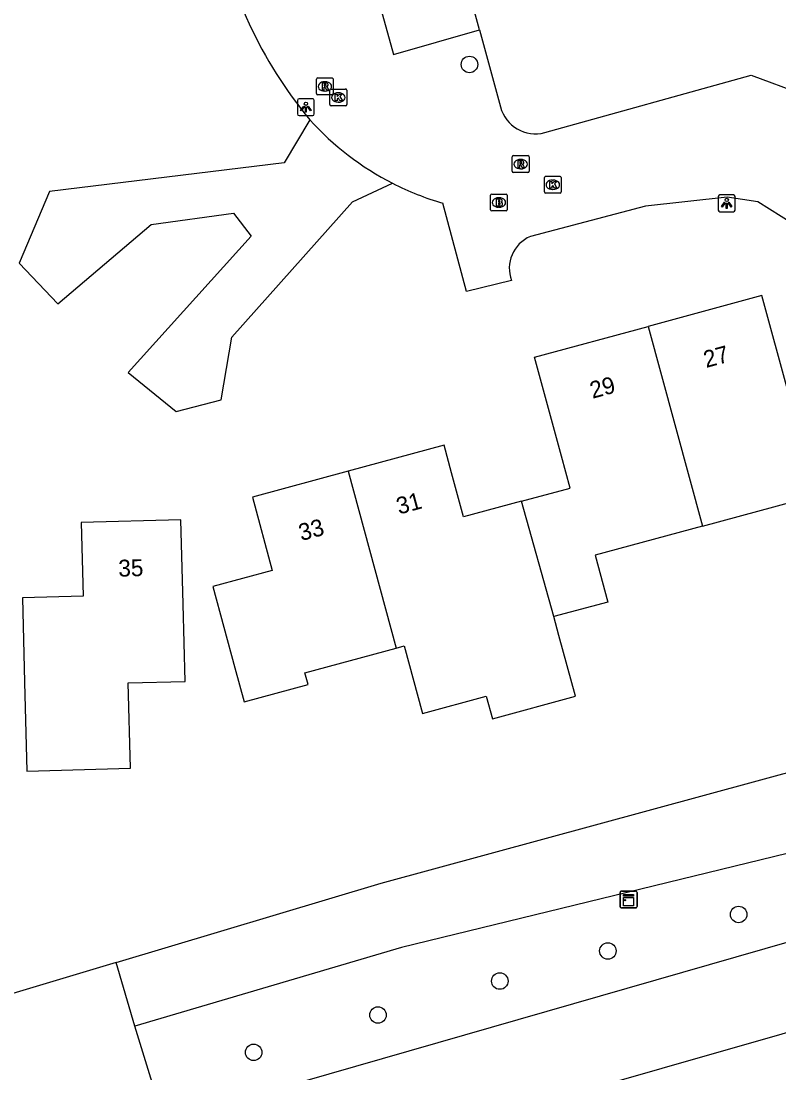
# Model space of a CAD drawing. Extents: x 162880 to 165536, y 384011 to 385179.
# Drawn here: x 164434.1 to 164479, y 384581.1 to 384643.4 of the extents above; entities that cross this region are included whole.
import ezdxf

# ---------------------------------------------------------------- set-up
doc = ezdxf.new("R2010")
doc.units = 0
for name, color, linetype in [('IMGEO_Boom', 7, 'Continuous'), ('IMGEO_Brandkraan', 7, 'Continuous'), ('IMGEO_Groenvoorziening', 7, 'Continuous'), ('IMGEO_Kast', 7, 'Continuous'), ('IMGEO_Kolk', 7, 'Continuous'), ('IMGEO_Lichtpunt', 7, 'Continuous'), ('IMGEO_Pand', 7, 'Continuous'), ('IMGEO_Pand_nummerreeks', 7, 'Continuous'), ('IMGEO_Parkeervlak_open', 7, 'Continuous'), ('IMGEO_Rijbaan_lokaal_gesloten', 7, 'Continuous'), ('IMGEO_Rijbaan_lokaal_open', 7, 'Continuous'), ('IMGEO_Rioolput', 7, 'Continuous')]:
    doc.layers.add(name, color=color, linetype=linetype)

msp = doc.modelspace()

# ---------------------------------------------------------------- linework, layer by layer
at = {"layer": 'IMGEO_Boom'}
for centre in [(164460.653, 384640.855), (164476.612, 384590.477), (164468.857, 384588.315), (164462.452, 384586.53), (164455.227, 384584.517), (164447.856, 384582.303)]:
    msp.add_circle(centre, 0.489, dxfattribs=at)
at = {"layer": 'IMGEO_Brandkraan'}
for p, q in [((164461.896, 384632.25), (164461.896, 384633.102)), ((164461.971, 384633.176), (164462.823, 384633.176)), ((164462.384, 384632.956), (164462.409, 384632.956)), ((164462.897, 384633.102), (164462.897, 384632.25)), ((164462.823, 384632.176), (164461.971, 384632.176)), ((164462.407, 384632.396), (164462.382, 384632.396))]:
    msp.add_line(p, q, dxfattribs=at)
for points in [[(164461.896, 384632.25), (164461.896, 384633.102)], [(164461.971, 384633.176), (164462.823, 384633.176)], [(164462.244, 384632.876), (164462.244, 384632.476), (164462.457, 384632.476)], [(164462.475, 384632.876), (164462.244, 384632.876)], [(164462.423, 384632.795), (164462.369, 384632.795), (164462.369, 384632.719)], [(164462.369, 384632.719), (164462.422, 384632.719)], [(164462.897, 384633.102), (164462.897, 384632.25)], [(164462.823, 384632.176), (164461.971, 384632.176)], [(164462.431, 384632.643), (164462.369, 384632.643), (164462.369, 384632.562)], [(164462.369, 384632.562), (164462.431, 384632.562)]]:
    msp.add_lwpolyline(points, dxfattribs=at)
for centre, radius, start, end in [((164461.973, 384633.1), 0.0765, 91.55205, 178.44795), ((164461.973, 384633.1), 0.0765, 91.55205, 178.44795), ((164462.424, 384632.757), 0.0379, 267.82845, 90.93552), ((164462.479, 384632.731), 0.145, 59.4692, 91.53667), ((164462.504, 384632.778), 0.0922, 285.51372, 58.15012), ((164462.509, 384632.586), 0.105, 301.31148, 78.98903), ((164462.821, 384633.1), 0.0765, 1.55205, 88.44795), ((164462.821, 384633.1), 0.0765, 1.55205, 88.44795), ((164461.973, 384632.252), 0.0765, 181.55205, 268.44795), ((164461.973, 384632.252), 0.0765, 181.55205, 268.44795), ((164462.432, 384632.602), 0.0404, 269.87594, 90.50774), ((164462.463, 384632.727), 0.251, 268.66757, 293.53466), ((164462.821, 384632.252), 0.0765, 271.55205, 358.44795), ((164462.821, 384632.252), 0.0765, 271.55205, 358.44795)]:
    msp.add_arc(centre, radius, start, end, dxfattribs=at)
for centre, major_axis, ratio, start_param, end_param in [((164462.383, 384632.676), (-0.387, 0.002), 0.722429, 4.712389, 7.853982), ((164462.408, 384632.676), (-0.39, 0.002), 0.717154, 1.570796, 4.712389)]:
    msp.add_ellipse(centre, major_axis=major_axis, ratio=ratio, start_param=start_param, end_param=end_param, dxfattribs=at)
at = {"layer": 'IMGEO_Groenvoorziening'}
for points in [[(164439.703, 384587.637), (164455.427, 384592.338), (164500, 384604.454), (164549.573, 384618.387)], [(164549.573, 384618.387), (164551.155, 384613.885), (164500, 384599.087), (164456.616, 384588.519), (164440.812, 384583.848)], [(164439.703, 384587.637), (164427.093, 384583.867)], [(164440.812, 384583.848), (164439.703, 384587.637)], [(164442.546, 384578.211), (164440.812, 384583.848)]]:
    msp.add_lwpolyline(points, dxfattribs=at)
at = {"layer": 'IMGEO_Kast'}
for p, q in [((164469.589, 384590.938), (164469.589, 384591.779)), ((164469.589, 384591.779), (164469.589, 384590.938)), ((164469.664, 384591.863), (164470.505, 384591.863)), ((164470.505, 384591.863), (164469.664, 384591.863)), ((164470.589, 384591.788), (164470.589, 384590.947)), ((164470.589, 384590.947), (164470.589, 384591.788)), ((164470.514, 384590.863), (164469.673, 384590.863)), ((164469.673, 384590.863), (164470.514, 384590.863))]:
    msp.add_line(p, q, dxfattribs=at)
for points in [[(164469.784, 384591.653), (164470.384, 384591.653), (164470.384, 384591.568), (164469.784, 384591.568), (164469.784, 384591.653)], [(164469.784, 384591.478), (164470.384, 384591.478), (164470.384, 384590.989), (164469.784, 384590.989), (164469.784, 384591.478)]]:
    msp.add_lwpolyline(points, dxfattribs=at)
msp.add_circle((164469.868, 384591.327), 0.0377, dxfattribs=at)
for centre, start, end in [((164469.667, 384591.785), 92.4484, 184.28452), ((164469.667, 384591.785), 92.4484, 184.28452), ((164470.511, 384591.785), 2.4484, 94.28452), ((164470.511, 384591.785), 2.4484, 94.28452), ((164469.667, 384590.941), 182.4484, 274.28452), ((164469.667, 384590.941), 182.4484, 274.28452), ((164470.511, 384590.941), 272.4484, 4.28452), ((164470.511, 384590.941), 272.4484, 4.28452)]:
    msp.add_arc(centre, 0.0779, start, end, dxfattribs=at)
at = {"layer": 'IMGEO_Kolk'}
for p, q in [((164452.375, 384638.476), (164452.375, 384639.328)), ((164452.45, 384639.402), (164453.302, 384639.402)), ((164452.863, 384639.182), (164452.888, 384639.182)), ((164453.376, 384639.328), (164453.376, 384638.476)), ((164453.302, 384638.402), (164452.45, 384638.402)), ((164452.886, 384638.622), (164452.861, 384638.622)), ((164465.093, 384633.302), (164465.093, 384634.154)), ((164465.168, 384634.228), (164466.02, 384634.228)), ((164465.581, 384634.008), (164465.606, 384634.008)), ((164466.094, 384634.154), (164466.094, 384633.302)), ((164465.604, 384633.448), (164465.579, 384633.448)), ((164466.02, 384633.228), (164465.168, 384633.228))]:
    msp.add_line(p, q, dxfattribs=at)
for points in [[(164452.375, 384638.476), (164452.375, 384639.328)], [(164452.45, 384639.402), (164453.302, 384639.402)], [(164452.696, 384639.102), (164452.819, 384639.102), (164452.819, 384638.951), (164452.949, 384639.102), (164453.113, 384639.102), (164452.967, 384638.951), (164453.12, 384638.702), (164452.968, 384638.702), (164452.883, 384638.866), (164452.819, 384638.799), (164452.819, 384638.702), (164452.696, 384638.702), (164452.696, 384639.102)], [(164453.376, 384639.328), (164453.376, 384638.476)], [(164453.302, 384638.402), (164452.45, 384638.402)], [(164465.093, 384633.302), (164465.093, 384634.154)], [(164465.168, 384634.228), (164466.02, 384634.228)], [(164465.414, 384633.928), (164465.537, 384633.928), (164465.537, 384633.777), (164465.667, 384633.928), (164465.831, 384633.928), (164465.685, 384633.777), (164465.838, 384633.528), (164465.686, 384633.528), (164465.601, 384633.692), (164465.537, 384633.625), (164465.537, 384633.528), (164465.414, 384633.528), (164465.414, 384633.928)], [(164466.094, 384634.154), (164466.094, 384633.302)], [(164466.02, 384633.228), (164465.168, 384633.228)]]:
    msp.add_lwpolyline(points, dxfattribs=at)
for centre, start, end in [((164452.452, 384639.326), 91.55205, 178.44795), ((164452.452, 384639.326), 91.55205, 178.44795), ((164453.3, 384639.326), 1.55205, 88.44795), ((164453.3, 384639.326), 1.55205, 88.44795), ((164452.452, 384638.478), 181.55205, 268.44795), ((164452.452, 384638.478), 181.55205, 268.44795), ((164453.3, 384638.478), 271.55205, 358.44795), ((164453.3, 384638.478), 271.55205, 358.44795), ((164465.17, 384634.152), 91.55205, 178.44795), ((164465.17, 384634.152), 91.55205, 178.44795), ((164466.018, 384634.152), 1.55205, 88.44795), ((164466.018, 384634.152), 1.55205, 88.44795), ((164465.17, 384633.304), 181.55205, 268.44795), ((164465.17, 384633.304), 181.55205, 268.44795), ((164466.018, 384633.304), 271.55205, 358.44795), ((164466.018, 384633.304), 271.55205, 358.44795)]:
    msp.add_arc(centre, 0.0765, start, end, dxfattribs=at)
for centre, major_axis, ratio, start_param, end_param in [((164452.862, 384638.902), (-0.387, 0.002), 0.722429, 4.712389, 7.853982), ((164452.887, 384638.902), (-0.39, 0.002), 0.717154, 1.570796, 4.712389), ((164465.58, 384633.728), (-0.387, 0.002), 0.722429, 4.712389, 7.853982), ((164465.605, 384633.728), (-0.39, 0.002), 0.717154, 1.570796, 4.712389)]:
    msp.add_ellipse(centre, major_axis=major_axis, ratio=ratio, start_param=start_param, end_param=end_param, dxfattribs=at)
at = {"layer": 'IMGEO_Lichtpunt'}
for p, q in [((164450.458, 384638.729), (164450.458, 384637.922)), ((164450.458, 384638.729), (164450.458, 384637.922)), ((164451.36, 384638.824), (164450.552, 384638.824)), ((164451.36, 384638.824), (164450.552, 384638.824)), ((164451.454, 384637.922), (164451.454, 384638.729)), ((164451.454, 384637.922), (164451.454, 384638.729)), ((164450.552, 384637.828), (164451.36, 384637.828)), ((164450.552, 384637.828), (164451.36, 384637.828)), ((164475.403, 384633.029), (164475.403, 384632.222)), ((164475.403, 384633.029), (164475.403, 384632.222)), ((164476.305, 384633.124), (164475.497, 384633.124)), ((164476.305, 384633.124), (164475.497, 384633.124)), ((164476.399, 384632.222), (164476.399, 384633.029)), ((164476.399, 384632.222), (164476.399, 384633.029)), ((164475.497, 384632.128), (164476.305, 384632.128)), ((164475.497, 384632.128), (164476.305, 384632.128))]:
    msp.add_line(p, q, dxfattribs=at)
for points in [[(164450.832, 384638.393), (164450.871, 384638.365), (164450.683, 384638.103), (164450.645, 384638.13), (164450.832, 384638.393)], [(164450.934, 384638.345), (164450.981, 384638.345), (164450.981, 384638.023), (164450.934, 384638.023), (164450.934, 384638.345)], [(164451.044, 384638.365), (164451.082, 384638.392), (164451.269, 384638.13), (164451.23, 384638.102), (164451.044, 384638.365)], [(164475.777, 384632.693), (164475.816, 384632.665), (164475.628, 384632.403), (164475.59, 384632.43), (164475.777, 384632.693)], [(164475.989, 384632.665), (164476.027, 384632.692), (164476.214, 384632.43), (164476.175, 384632.402), (164475.989, 384632.665)], [(164475.879, 384632.645), (164475.926, 384632.645), (164475.926, 384632.323), (164475.879, 384632.323), (164475.879, 384632.645)]]:
    msp.add_lwpolyline(points, dxfattribs=at)
for centre in [(164450.957, 384638.527), (164475.902, 384632.827)]:
    msp.add_circle(centre, 0.0994, dxfattribs=at)
for centre, start, end in [((164450.552, 384638.729), 90, 180), ((164450.552, 384638.729), 90, 180), ((164451.36, 384638.729), 0, 90), ((164451.36, 384638.729), 0, 90), ((164450.552, 384637.922), 180, 270), ((164450.552, 384637.922), 180, 270), ((164451.36, 384637.922), 270, 0), ((164451.36, 384637.922), 270, 360), ((164475.497, 384633.029), 90, 180), ((164475.497, 384633.029), 90, 180), ((164476.305, 384633.029), 0, 90), ((164476.305, 384633.029), 0, 90), ((164475.497, 384632.222), 180, 270), ((164475.497, 384632.222), 180, 270), ((164476.305, 384632.222), 270, 0), ((164476.305, 384632.222), 270, 360)]:
    msp.add_arc(centre, 0.0946, start, end, dxfattribs=at)
at = {"layer": 'IMGEO_Pand'}
for points in [[(164483.345, 384618.961), (164482.954, 384620.399), (164480.039, 384619.608), (164479.563, 384621.365), (164477.992, 384627.161), (164471.252, 384625.334)], [(164463.73, 384614.965), (164466.62, 384615.749), (164466.11, 384617.632), (164464.517, 384623.509), (164471.252, 384625.334)], [(164471.252, 384625.334), (164474.461, 384613.49)], [(164463.73, 384614.965), (164460.302, 384614.036), (164459.592, 384616.657), (164459.147, 384618.297), (164453.462, 384616.756)], [(164453.462, 384616.756), (164447.78, 384615.217), (164448.957, 384610.872), (164445.444, 384609.919), (164446.751, 384605.094), (164447.297, 384603.08), (164451.089, 384604.108), (164450.9, 384604.805), (164456.303, 384606.27)], [(164453.462, 384616.756), (164456.303, 384606.27)], [(164474.461, 384613.49), (164481.02, 384615.268), (164481.73, 384612.651), (164484.866, 384613.501)], [(164465.654, 384608.129), (164463.73, 384614.965)], [(164443.674, 384608.878), (164443.539, 384613.876), (164437.632, 384613.717), (164437.75, 384609.337), (164434.146, 384609.24), (164434.28, 384604.242), (164434.421, 384598.978), (164440.559, 384599.143), (164440.423, 384604.203), (164443.797, 384604.294), (164443.674, 384608.878)], [(164474.461, 384613.49), (164468.099, 384611.766), (164468.85, 384608.996), (164465.654, 384608.129)], [(164456.303, 384606.27), (164456.776, 384606.398), (164457.862, 384602.388), (164461.651, 384603.415), (164462.012, 384602.082), (164466.93, 384603.415), (164465.957, 384607.01), (164465.654, 384608.129)]]:
    msp.add_lwpolyline(points, dxfattribs=at)
at = {"layer": 'IMGEO_Parkeervlak_open'}
msp.add_lwpolyline([(164461.245, 384642.903), (164455.775, 384662.975), (164455.459, 384662.886)], dxfattribs=at)
at = {"layer": 'IMGEO_Rijbaan_lokaal_gesloten'}
for points in [[(164538.917, 384605.722), (164499.128, 384594.469), (164442.546, 384578.211)], [(164443.59, 384573.209), (164443.626, 384573.22), (164507.646, 384591.551), (164511.405, 384592.628)]]:
    msp.add_lwpolyline(points, dxfattribs=at)
at = {"layer": 'IMGEO_Rijbaan_lokaal_open'}
for points in [[(164450.59, 384661.451), (164456.153, 384641.441), (164461.245, 384642.903)], [(164517.947, 384644.085), (164519.33, 384638.956), (164500.118, 384633.637), (164500, 384634.035), (164499.893, 384634.395), (164496.67, 384634.865), (164480.183, 384630.264), (164479.825, 384631.411), (164477.757, 384632.708), (164475.936, 384632.986), (164471.09, 384632.466), (164464.263, 384630.663)], [(164461.245, 384642.903), (164462.487, 384638.347)], [(164465.12, 384636.815), (164477.349, 384640.221), (164480.345, 384639.111), (164487.451, 384641.144), (164487.87, 384639.707)], [(164451.182, 384637.58), (164449.668, 384635.024), (164435.756, 384633.328), (164433.962, 384629.085), (164436.241, 384626.664), (164441.79, 384631.369), (164446.663, 384632.039), (164447.705, 384630.678), (164440.413, 384622.608), (164443.271, 384620.282), (164445.925, 384620.983), (164446.564, 384624.688), (164453.72, 384632.716), (164456.096, 384633.817)], [(164463.149, 384628.047), (164460.48, 384627.402), (164459.074, 384632.63)]]:
    msp.add_lwpolyline(points, dxfattribs=at)
for centre, radius, start, end in [((164470.848, 384653.956), 25.591, 189.59191, 219.78546), ((164464.57, 384638.898), 2.154, 194.81766, 284.79673), ((164463.913, 384649.114), 17.179, 222.17795, 242.93434), ((164463.919, 384649.116), 17.183, 242.91566, 253.62091), ((164465.062, 384628.778), 2.048, 112.9646, 200.90282)]:
    msp.add_arc(centre, radius, start, end, dxfattribs=at)
at = {"layer": 'IMGEO_Rioolput'}
for p, q in [((164451.581, 384639.13), (164451.581, 384639.982)), ((164451.656, 384640.056), (164452.508, 384640.056)), ((164452.069, 384639.836), (164452.094, 384639.836)), ((164452.582, 384639.982), (164452.582, 384639.13)), ((164452.508, 384639.056), (164451.656, 384639.056)), ((164452.092, 384639.276), (164452.067, 384639.276)), ((164463.186, 384634.525), (164463.186, 384635.377)), ((164463.261, 384635.451), (164464.113, 384635.451)), ((164463.674, 384635.231), (164463.699, 384635.231)), ((164464.187, 384635.377), (164464.187, 384634.525)), ((164463.697, 384634.671), (164463.672, 384634.671)), ((164464.113, 384634.451), (164463.261, 384634.451))]:
    msp.add_line(p, q, dxfattribs=at)
for points in [[(164451.581, 384639.13), (164451.581, 384639.982)], [(164451.656, 384640.056), (164452.508, 384640.056)], [(164452.17, 384639.754), (164451.918, 384639.756), (164451.918, 384639.356)], [(164452.096, 384639.675), (164452.042, 384639.675), (164452.042, 384639.594)], [(164452.042, 384639.594), (164452.094, 384639.594)], [(164452.582, 384639.982), (164452.582, 384639.13)], [(164452.508, 384639.056), (164451.656, 384639.056)], [(164451.918, 384639.356), (164452.042, 384639.356), (164452.042, 384639.518), (164452.053, 384639.518)], [(164452.1, 384639.489), (164452.171, 384639.356), (164452.311, 384639.356), (164452.246, 384639.482)], [(164463.186, 384634.525), (164463.186, 384635.377)], [(164463.261, 384635.451), (164464.113, 384635.451)], [(164464.187, 384635.377), (164464.187, 384634.525)], [(164463.775, 384635.149), (164463.523, 384635.151), (164463.523, 384634.751)], [(164463.523, 384634.751), (164463.647, 384634.751), (164463.647, 384634.913), (164463.658, 384634.913)], [(164463.701, 384635.07), (164463.647, 384635.07), (164463.647, 384634.989)], [(164463.647, 384634.989), (164463.699, 384634.989)], [(164463.705, 384634.884), (164463.776, 384634.751), (164463.916, 384634.751), (164463.851, 384634.877)], [(164464.113, 384634.451), (164463.261, 384634.451)]]:
    msp.add_lwpolyline(points, dxfattribs=at)
for centre, radius, start, end in [((164451.658, 384639.98), 0.0765, 91.55205, 178.44795), ((164451.658, 384639.98), 0.0765, 91.55205, 178.44795), ((164452.078, 384639.783), 0.19, 274.7715, 282.96867), ((164452.102, 384639.579), 0.0964, 77.00612, 93.18647), ((164452.116, 384639.636), 0.0378, 276.66336, 79.67722), ((164452.169, 384639.644), 0.109, 350.36119, 89.41601), ((164452.167, 384639.644), 0.112, 277.58423, 350.98172), ((164452.506, 384639.98), 0.0765, 1.55205, 88.44795), ((164452.506, 384639.98), 0.0765, 1.55205, 88.44795), ((164451.658, 384639.132), 0.0765, 181.55205, 268.44795), ((164451.658, 384639.132), 0.0765, 181.55205, 268.44795), ((164452.052, 384639.465), 0.0533, 26.02933, 88.69889), ((164452.151, 384639.429), 0.108, 29.51342, 73.79051), ((164452.506, 384639.132), 0.0765, 271.55205, 358.44795), ((164452.506, 384639.132), 0.0765, 271.55205, 358.44795), ((164463.263, 384635.375), 0.0765, 91.55205, 178.44795), ((164463.263, 384635.375), 0.0765, 91.55205, 178.44795), ((164464.111, 384635.375), 0.0765, 1.55205, 88.44795), ((164464.111, 384635.375), 0.0765, 1.55205, 88.44795), ((164463.657, 384634.86), 0.0533, 26.02933, 88.69889), ((164463.683, 384635.178), 0.19, 274.7715, 282.96867), ((164463.707, 384634.974), 0.0964, 77.00612, 93.18647), ((164463.721, 384635.031), 0.0378, 276.66336, 79.67722), ((164463.774, 384635.039), 0.109, 350.36119, 89.41601), ((164463.772, 384635.039), 0.112, 277.58423, 350.98172), ((164463.756, 384634.824), 0.108, 29.51342, 73.79051), ((164463.263, 384634.527), 0.0765, 181.55205, 268.44795), ((164463.263, 384634.527), 0.0765, 181.55205, 268.44795), ((164464.111, 384634.527), 0.0765, 271.55205, 358.44795), ((164464.111, 384634.527), 0.0765, 271.55205, 358.44795)]:
    msp.add_arc(centre, radius, start, end, dxfattribs=at)
for centre, major_axis, ratio, start_param, end_param in [((164452.068, 384639.556), (-0.387, 0.002), 0.722429, 4.712389, 7.853982), ((164452.093, 384639.556), (-0.39, 0.002), 0.717154, 1.570796, 4.712389), ((164463.673, 384634.951), (-0.387, 0.002), 0.722429, 4.712389, 7.853982), ((164463.698, 384634.951), (-0.39, 0.002), 0.717154, 1.570796, 4.712389)]:
    msp.add_ellipse(centre, major_axis=major_axis, ratio=ratio, start_param=start_param, end_param=end_param, dxfattribs=at)

# ---------------------------------------------------------------- texts
at = {"layer": 'IMGEO_Pand_nummerreeks'}
for s, rotation, p in [('27', 15.16405, (164474.683, 384622.866)), ('29', 15.16405, (164467.945, 384621.04)), ('31', 15.16046, (164456.475, 384614.174)), ('33', 15.16082, (164450.681, 384612.605)), ('35', 1.54187, (164439.848, 384610.496))]:
    msp.add_text(s, height=1, rotation=rotation, dxfattribs=at).set_placement(p)

doc.saveas('drawing.dxf')
